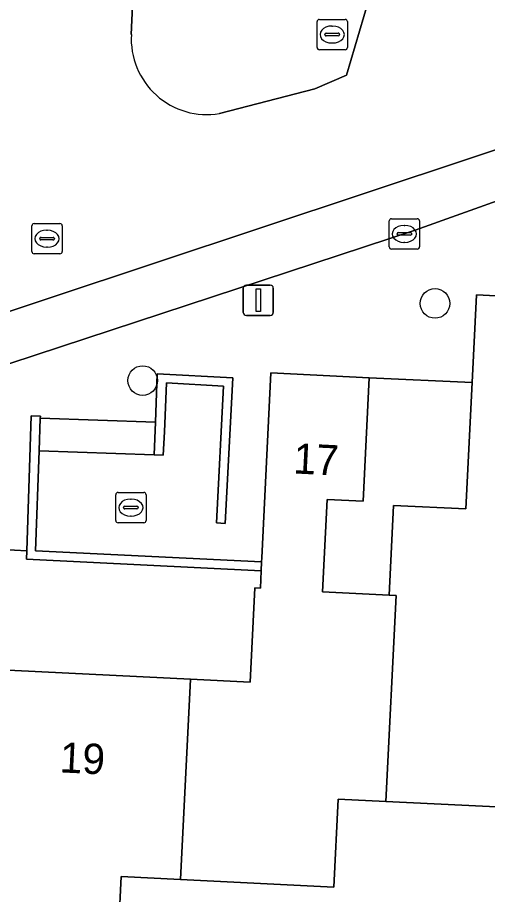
# Model space of a CAD drawing. Extents: x 162989 to 165008, y 383432 to 384338.
# Drawn here: x 164805.31 to 164820.82, y 383769.63 to 383798.57 of the extents above; entities that cross this region are included whole.
import ezdxf

# ---------------------------------------------------------------- set-up
doc = ezdxf.new("R2010")
doc.units = 0
for name, color, linetype in [('IMGEO_Boom', 7, 'Continuous'), ('IMGEO_Erf', 7, 'Continuous'), ('IMGEO_Groenvoorziening', 7, 'Continuous'), ('IMGEO_Kolk', 7, 'Continuous'), ('IMGEO_Lichtmast', 7, 'Continuous'), ('IMGEO_Muur', 7, 'Continuous'), ('IMGEO_Pand', 7, 'Continuous'), ('IMGEO_Pand_nummerreeks', 7, 'Continuous'), ('IMGEO_Parkeervlak_open', 7, 'Continuous'), ('IMGEO_Rijbaan_lokaal_open', 7, 'Continuous'), ('IMGEO_Rioolput', 7, 'Continuous'), ('IMGEO_Voetpad_op_trap', 7, 'Continuous'), ('IMGEO_Voetpad_open', 7, 'Continuous')]:
    doc.layers.add(name, color=color, linetype=linetype)

msp = doc.modelspace()

# ---------------------------------------------------------------- linework, layer by layer
at = {"layer": 'IMGEO_Boom'}
for centre in [(164819.092, 383789.136), (164809.44, 383786.59)]:
    msp.add_circle(centre, 0.489, dxfattribs=at)
at = {"layer": 'IMGEO_Erf'}
for points in [[(164816.917, 383786.684), (164816.717, 383782.606), (164815.533, 383782.664), (164815.383, 383779.618), (164817.577, 383779.51), (164817.723, 383782.469), (164820.111, 383782.352), (164820.317, 383786.525)], [(164813.138, 383779.75), (164813.327, 383779.741), (164813.355, 383780.313), (164805.61, 383780.69), (164805.619, 383780.971), (164803.167, 383781.097), (164803.154, 383780.797), (164797.679, 383781.108), (164797.524, 383777.504), (164797.264, 383777.517), (164797.258, 383777.407), (164804.322, 383777.059), (164811.023, 383776.73), (164812.984, 383776.633)]]:
    msp.add_lwpolyline(points, close=True, dxfattribs=at)
msp.add_lwpolyline([(164843.114, 383777.524), (164838.265, 383777.763), (164838.116, 383774.729), (164833.679, 383774.947), (164833.828, 383777.981), (164829.246, 383778.207), (164824.877, 383778.422), (164822.79, 383778.525), (164822.491, 383772.449), (164817.468, 383772.696), (164815.895, 383772.774), (164815.752, 383769.87), (164810.693, 383770.119), (164808.731, 383770.216), (164808.575, 383767.048)], dxfattribs=at)
at = {"layer": 'IMGEO_Groenvoorziening'}
for points in [[(164817.061, 383801.314), (164816.854, 383801.324), (164813.805, 383801.476), (164810.756, 383801.627), (164810.907, 383804.679), (164810.912, 383804.779), (164809.375, 383804.853), (164809.066, 383798.017)], [(164811.978, 383795.402), (164815.129, 383796.224), (164816.172, 383796.666), (164817.031, 383799.589), (164817.061, 383801.314)]]:
    msp.add_lwpolyline(points, dxfattribs=at)
msp.add_arc((164811.565, 383797.871), 2.503, 176.6514, 279.5004, dxfattribs=at)
at = {"layer": 'IMGEO_Kolk'}
for p, q in [((164815.273, 383798.512), (164816.125, 383798.512)), ((164815.198, 383797.586), (164815.198, 383798.438)), ((164815.686, 383798.292), (164815.711, 383798.292)), ((164816.199, 383798.438), (164816.199, 383797.586)), ((164815.457, 383798.006), (164815.457, 383798.018)), ((164815.895, 383797.969), (164815.497, 383797.969)), ((164815.5, 383798.055), (164815.898, 383798.055)), ((164815.941, 383798.018), (164815.941, 383798.006)), ((164815.709, 383797.732), (164815.684, 383797.732)), ((164816.125, 383797.512), (164815.273, 383797.512)), ((164817.581, 383791.005), (164817.581, 383791.857)), ((164817.656, 383791.931), (164818.508, 383791.931)), ((164818.582, 383791.857), (164818.582, 383791.005)), ((164818.069, 383791.711), (164818.094, 383791.711)), ((164817.84, 383791.425), (164817.84, 383791.437)), ((164818.278, 383791.388), (164817.88, 383791.388)), ((164817.883, 383791.474), (164818.281, 383791.474)), ((164818.324, 383791.437), (164818.324, 383791.425)), ((164818.092, 383791.151), (164818.067, 383791.151)), ((164818.508, 383790.931), (164817.656, 383790.931)), ((164808.626, 383782.895), (164809.478, 383782.895)), ((164808.551, 383781.969), (164808.551, 383782.821)), ((164809.039, 383782.675), (164809.064, 383782.675)), ((164809.552, 383782.821), (164809.552, 383781.969)), ((164808.81, 383782.389), (164808.81, 383782.401)), ((164809.248, 383782.352), (164808.85, 383782.352)), ((164808.853, 383782.438), (164809.251, 383782.438)), ((164809.294, 383782.401), (164809.294, 383782.389)), ((164809.062, 383782.115), (164809.037, 383782.115)), ((164809.478, 383781.895), (164808.626, 383781.895))]:
    msp.add_line(p, q, dxfattribs=at)
for points in [[(164815.273, 383798.512), (164816.125, 383798.512)], [(164815.198, 383797.586), (164815.198, 383798.438)], [(164816.199, 383798.438), (164816.199, 383797.586)], [(164816.125, 383797.512), (164815.273, 383797.512)], [(164817.581, 383791.005), (164817.581, 383791.857)], [(164817.656, 383791.931), (164818.508, 383791.931)], [(164818.582, 383791.857), (164818.582, 383791.005)], [(164818.508, 383790.931), (164817.656, 383790.931)], [(164808.626, 383782.895), (164809.478, 383782.895)], [(164808.551, 383781.969), (164808.551, 383782.821)], [(164809.552, 383782.821), (164809.552, 383781.969)], [(164809.478, 383781.895), (164808.626, 383781.895)]]:
    msp.add_lwpolyline(points, dxfattribs=at)
for centre, radius, start, end in [((164815.275, 383798.436), 0.0765, 91.552, 178.448), ((164815.275, 383798.436), 0.0765, 91.552, 178.448), ((164816.123, 383798.436), 0.0765, 1.552, 88.448), ((164816.123, 383798.436), 0.0765, 1.552, 88.448), ((164815.497, 383798.015), 0.0403, 85.8775, 175.7526), ((164815.494, 383798.005), 0.0366, 178.938, 274.7102), ((164815.898, 383798.012), 0.043, 264.8664, 352.4533), ((164815.902, 383798.017), 0.0386, 1.7309, 96.639), ((164815.275, 383797.588), 0.0765, 181.552, 268.448), ((164815.275, 383797.588), 0.0765, 181.552, 268.448), ((164816.123, 383797.588), 0.0765, 271.552, 358.448), ((164816.123, 383797.588), 0.0765, 271.552, 358.448), ((164817.658, 383791.855), 0.0765, 91.552, 178.448), ((164817.658, 383791.855), 0.0765, 91.552, 178.448), ((164818.506, 383791.855), 0.0765, 1.552, 88.448), ((164818.506, 383791.855), 0.0765, 1.552, 88.448), ((164817.88, 383791.434), 0.0403, 85.8775, 175.7526), ((164817.877, 383791.424), 0.0366, 178.938, 274.7102), ((164818.281, 383791.431), 0.043, 264.8664, 352.4533), ((164818.285, 383791.436), 0.0386, 1.7309, 96.639), ((164817.658, 383791.007), 0.0765, 181.552, 268.448), ((164817.658, 383791.007), 0.0765, 181.552, 268.448), ((164818.506, 383791.007), 0.0765, 271.552, 358.448), ((164818.506, 383791.007), 0.0765, 271.552, 358.448), ((164808.628, 383782.819), 0.0765, 91.552, 178.448), ((164808.628, 383782.819), 0.0765, 91.552, 178.448), ((164809.476, 383782.819), 0.0765, 1.552, 88.448), ((164809.476, 383782.819), 0.0765, 1.552, 88.448), ((164808.85, 383782.398), 0.0403, 85.8775, 175.7526), ((164808.847, 383782.388), 0.0366, 178.938, 274.7102), ((164809.251, 383782.395), 0.043, 264.8664, 352.4533), ((164809.255, 383782.4), 0.0386, 1.7309, 96.639), ((164808.628, 383781.971), 0.0765, 181.552, 268.448), ((164808.628, 383781.971), 0.0765, 181.552, 268.448), ((164809.476, 383781.971), 0.0765, 271.552, 358.448), ((164809.476, 383781.971), 0.0765, 271.552, 358.448)]:
    msp.add_arc(centre, radius, start, end, dxfattribs=at)
for centre, major_axis, ratio, start_param, end_param in [((164815.685, 383798.012), (-0.387, 0.002), 0.722429, 4.712389, 7.853982), ((164815.71, 383798.012), (-0.39, 0.002), 0.717154, 1.570796, 4.712389), ((164818.068, 383791.431), (-0.387, 0.002), 0.722429, 4.712389, 7.853982), ((164818.093, 383791.431), (-0.39, 0.002), 0.717154, 1.570796, 4.712389), ((164809.038, 383782.395), (-0.387, 0.002), 0.722429, 4.712389, 7.853982), ((164809.063, 383782.395), (-0.39, 0.002), 0.717154, 1.570796, 4.712389)]:
    msp.add_ellipse(centre, major_axis=major_axis, ratio=ratio, start_param=start_param, end_param=end_param, dxfattribs=at)
at = {"layer": 'IMGEO_Lichtmast'}
for p, q in [((164812.763, 383788.84), (164812.763, 383789.64)), ((164812.763, 383789.64), (164812.763, 383788.84)), ((164812.863, 383789.74), (164813.653, 383789.74)), ((164813.653, 383789.74), (164812.863, 383789.74)), ((164813.753, 383789.64), (164813.753, 383788.84)), ((164813.753, 383788.84), (164813.753, 383789.64)), ((164813.653, 383788.74), (164812.863, 383788.74)), ((164812.863, 383788.74), (164813.653, 383788.74))]:
    msp.add_line(p, q, dxfattribs=at)
msp.add_lwpolyline([(164813.183, 383789.615), (164813.333, 383789.615), (164813.333, 383788.865), (164813.183, 383788.865), (164813.183, 383789.615)], dxfattribs=at)
for centre, start, end in [((164812.863, 383789.64), 90, 180), ((164812.863, 383789.64), 90, 180), ((164813.653, 383789.64), 0, 90), ((164813.653, 383789.64), 360, 90), ((164812.863, 383788.84), 180, 270), ((164812.863, 383788.84), 180, 270), ((164813.653, 383788.84), 270, 0), ((164813.653, 383788.84), 270, 0)]:
    msp.add_arc(centre, 0.1, start, end, dxfattribs=at)
at = {"layer": 'IMGEO_Muur'}
for points in [[(164809.861, 383785.213), (164809.824, 383784.135), (164810.112, 383784.125), (164810.159, 383784.894), (164810.225, 383786.51), (164812.108, 383786.4), (164811.879, 383781.888), (164812.159, 383781.872), (164812.413, 383786.677), (164809.915, 383786.81)], [(164806.022, 383784.273), (164806.061, 383785.351), (164806.063, 383785.418), (164805.76, 383785.425), (164805.619, 383780.971), (164805.61, 383780.69), (164813.355, 383780.313), (164813.369, 383780.604), (164805.903, 383780.97)]]:
    msp.add_lwpolyline(points, close=True, dxfattribs=at)
at = {"layer": 'IMGEO_Pand'}
for points in [[(164824.877, 383778.422), (164824.961, 383782.02), (164822.718, 383782.129), (164822.879, 383785.4), (164823.941, 383785.348), (164824.133, 383789.236), (164820.459, 383789.417), (164820.317, 383786.525), (164820.111, 383782.352), (164817.723, 383782.469), (164817.577, 383779.51), (164817.813, 383779.498), (164817.468, 383772.696), (164822.491, 383772.449), (164822.79, 383778.525)], [(164817.813, 383779.498), (164817.577, 383779.51), (164815.383, 383779.618), (164815.533, 383782.664), (164816.717, 383782.606), (164816.917, 383786.684), (164813.677, 383786.844), (164813.376, 383780.743), (164813.369, 383780.604), (164813.355, 383780.313), (164813.327, 383779.741), (164813.138, 383779.75), (164812.984, 383776.633), (164811.023, 383776.73), (164810.693, 383770.119), (164815.752, 383769.87), (164815.895, 383772.774), (164817.468, 383772.696)], [(164811.023, 383776.73), (164804.322, 383777.059), (164803.842, 383767.281), (164808.575, 383767.048), (164808.731, 383770.216), (164810.693, 383770.119)]]:
    msp.add_lwpolyline(points, close=True, dxfattribs=at)
at = {"layer": 'IMGEO_Parkeervlak_open'}
msp.add_lwpolyline([(164823.115, 383793.221), (164838.337, 383798.15), (164837.814, 383799.768), (164802.834, 383788.147), (164803.366, 383786.6), (164818.441, 383791.55)], close=True, dxfattribs=at)
at = {"layer": 'IMGEO_Rijbaan_lokaal_open'}
for points in [[(164809.066, 383798.017), (164809.375, 383804.853), (164810.912, 383804.779), (164811.208, 383810.74), (164814.257, 383810.589), (164817.306, 383810.437), (164818.197, 383810.393), (164818.59, 383818.302), (164806.585, 383818.899), (164806.49, 383817.123), (164806.199, 383811.663), (164803.94, 383811.768), (164803.632, 383805.15), (164805.947, 383805.042), (164805.671, 383799.123), (164802.803, 383799.257), (164800.095, 383799.383), (164799.849, 383794.134), (164799.393, 383793.975), (164799.744, 383792.663), (164797.789, 383791.998)], [(164836.464, 383804.878), (164827.099, 383801.753), (164826.662, 383802.754), (164826.153, 383803.92), (164823.104, 383804.071), (164820.055, 383804.223), (164817.212, 383804.364), (164817.061, 383801.314), (164817.031, 383799.589), (164816.172, 383796.666), (164815.129, 383796.224), (164811.978, 383795.402)], [(164797.079, 383790.926), (164799.138, 383785.106), (164801.963, 383786.086), (164803.366, 383786.6), (164802.834, 383788.147), (164837.814, 383799.768), (164838.337, 383798.15), (164840.988, 383799.008)]]:
    msp.add_lwpolyline(points, dxfattribs=at)
msp.add_arc((164811.565, 383797.871), 2.503, 176.6514, 279.5004, dxfattribs=at)
at = {"layer": 'IMGEO_Rioolput'}
for p, q in [((164805.782, 383790.847), (164805.782, 383791.699)), ((164805.857, 383791.773), (164806.709, 383791.773)), ((164806.27, 383791.553), (164806.295, 383791.553)), ((164806.783, 383791.699), (164806.783, 383790.847)), ((164806.041, 383791.267), (164806.041, 383791.279)), ((164806.084, 383791.316), (164806.482, 383791.316)), ((164806.525, 383791.279), (164806.525, 383791.267)), ((164806.479, 383791.23), (164806.081, 383791.23)), ((164806.293, 383790.993), (164806.268, 383790.993)), ((164806.709, 383790.773), (164805.857, 383790.773))]:
    msp.add_line(p, q, dxfattribs=at)
for points in [[(164805.782, 383790.847), (164805.782, 383791.699)], [(164805.857, 383791.773), (164806.709, 383791.773)], [(164806.783, 383791.699), (164806.783, 383790.847)], [(164806.709, 383790.773), (164805.857, 383790.773)]]:
    msp.add_lwpolyline(points, dxfattribs=at)
for centre, radius, start, end in [((164805.859, 383791.697), 0.0765, 91.552, 178.448), ((164805.859, 383791.697), 0.0765, 91.552, 178.448), ((164806.707, 383791.697), 0.0765, 1.552, 88.448), ((164806.707, 383791.697), 0.0765, 1.552, 88.448), ((164806.081, 383791.276), 0.0403, 85.8775, 175.7526), ((164806.078, 383791.266), 0.0366, 178.938, 274.7102), ((164806.482, 383791.273), 0.043, 264.8664, 352.4533), ((164806.486, 383791.278), 0.0386, 1.7309, 96.639), ((164805.859, 383790.849), 0.0765, 181.552, 268.448), ((164805.859, 383790.849), 0.0765, 181.552, 268.448), ((164806.707, 383790.849), 0.0765, 271.552, 358.448), ((164806.707, 383790.849), 0.0765, 271.552, 358.448)]:
    msp.add_arc(centre, radius, start, end, dxfattribs=at)
for centre, major_axis, ratio, start_param, end_param in [((164806.269, 383791.273), (-0.387, 0.002), 0.722429, 4.712389, 7.853982), ((164806.294, 383791.273), (-0.39, 0.002), 0.717154, 1.570796, 4.712389)]:
    msp.add_ellipse(centre, major_axis=major_axis, ratio=ratio, start_param=start_param, end_param=end_param, dxfattribs=at)
at = {"layer": 'IMGEO_Voetpad_op_trap'}
msp.add_lwpolyline([(164809.861, 383785.213), (164806.061, 383785.351), (164806.022, 383784.273), (164809.824, 383784.135)], close=True, dxfattribs=at)
at = {"layer": 'IMGEO_Voetpad_open'}
for points in [[(164823.115, 383793.221), (164818.441, 383791.55), (164803.366, 383786.6)], [(164803.167, 383781.097), (164805.619, 383780.971), (164805.76, 383785.425), (164806.063, 383785.418), (164806.061, 383785.351), (164809.861, 383785.213), (164809.915, 383786.81), (164812.413, 383786.677), (164812.159, 383781.872), (164811.879, 383781.888), (164812.108, 383786.4), (164810.225, 383786.51), (164810.159, 383784.894), (164810.112, 383784.125), (164809.824, 383784.135), (164806.022, 383784.273), (164805.903, 383780.97), (164813.369, 383780.604), (164813.376, 383780.743), (164813.677, 383786.844), (164816.917, 383786.684), (164820.317, 383786.525), (164820.459, 383789.417), (164824.133, 383789.236)]]:
    msp.add_lwpolyline(points, dxfattribs=at)

# ---------------------------------------------------------------- texts
at = {"layer": 'IMGEO_Pand_nummerreeks'}
for s, rotation, p in [('17', 357.1753, (164814.401, 383783.525)), ('19', 357.1823, (164806.686, 383773.658))]:
    msp.add_text(s, height=1, rotation=rotation, dxfattribs=at).set_placement(p)

doc.saveas('drawing.dxf')
